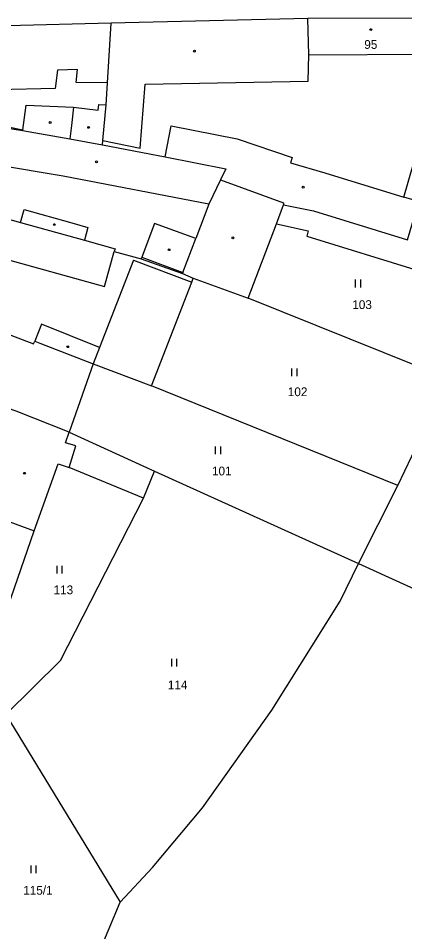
# Model space of a CAD drawing. Extents: x -757266 to -753360, y -1162585 to -1157740.
# Drawn here: x -754849.4 to -754774.6, y -1161564.9 to -1161387.9 of the extents above; entities that cross this region are included whole.
import ezdxf

# ---------------------------------------------------------------- set-up
doc = ezdxf.new("R2010")
doc.units = 0
for name, color, linetype in [('Hranice parcel', 7, 'Continuous'), ('Parcelní čísla', 7, 'Continuous'), ('Vnitřní kresba', 7, 'Continuous'), ('Značky budov', 7, 'Continuous'), ('Značky kultur', 7, 'Continuous')]:
    doc.layers.add(name, color=color, linetype=linetype)

msp = doc.modelspace()

# ---------------------------------------------------------------- linework, layer by layer
at = {"layer": 'Hranice parcel'}
for p, q in [((-754831.44, -1161388.87), (-754851.48, -1161389.41)), ((-754815.51, -1161438.28), (-754804.91, -1161442.15)), ((-754834.93, -1161454.85), (-754839.58, -1161468.12)), ((-754834.93, -1161454.85), (-754823.63, -1161459.13)), ((-754775.9, -1161478.46), (-754766.09, -1161457.71)), ((-754775.9, -1161478.46), (-754823.63, -1161459.13)), ((-754839.58, -1161468.12), (-754823.01, -1161475.64)), ((-754823.01, -1161475.64), (-754783.55, -1161493.55)), ((-754783.55, -1161493.55), (-754775.9, -1161478.46)), ((-754853.34, -1161507.43), (-754846.35, -1161487.24)), ((-754851.81, -1161522.78), (-754829.7, -1161559.15))]:
    msp.add_line(p, q, dxfattribs=at)
for points in [[(-754833.11, -1161412.42), (-754833.02, -1161411.63), (-754832.41, -1161404.7), (-754832.15, -1161400.43), (-754831.44, -1161388.87)], [(-754764.75, -1161387.93), (-754769.57, -1161387.94), (-754793.3, -1161387.99), (-754831.44, -1161388.87)], [(-754774, -1161430.85), (-754771.85, -1161423.45), (-754774.71, -1161422.57), (-754764.75, -1161387.93)], [(-754874.18, -1161404.22), (-754864.51, -1161406.22), (-754862.01, -1161406.8), (-754859.28, -1161407.33), (-754848.53, -1161409.54), (-754848.56, -1161409.7), (-754839.43, -1161411.31), (-754833.11, -1161412.42)], [(-754833.11, -1161412.42), (-754820.97, -1161414.8), (-754809.23, -1161417.11), (-754810.22, -1161419.21), (-754798.02, -1161423.66), (-754798.04, -1161424.08)], [(-754885.96, -1161417.51), (-754850.61, -1161427.05), (-754848.99, -1161427.5), (-754836.58, -1161430.92), (-754830.67, -1161432.6), (-754830.85, -1161433.13), (-754825.63, -1161434.52), (-754817.6, -1161437.39), (-754815.51, -1161438.28)], [(-754804.91, -1161442.15), (-754799.41, -1161427.77), (-754798.04, -1161424.08)], [(-754798.04, -1161424.08), (-754792.22, -1161425.25), (-754774, -1161430.85)], [(-754823.63, -1161459.13), (-754815.81, -1161439.03), (-754815.51, -1161438.28)], [(-754766.09, -1161457.71), (-754771.96, -1161455.36), (-754804.91, -1161442.15)], [(-754839.58, -1161468.12), (-754849.83, -1161464.05), (-754866.42, -1161458.29), (-754887.66, -1161450.79), (-754902.69, -1161445.56)], [(-754861.03, -1161445.45), (-754846.47, -1161451), (-754846.2, -1161450.46), (-754845.26, -1161450.85), (-754834.93, -1161454.85)], [(-754783.55, -1161493.55), (-754758.3, -1161505.04), (-754733.44, -1161455.58)], [(-754913.44, -1161464.2), (-754875.37, -1161476.44), (-754874.94, -1161476.6), (-754872.41, -1161477.54), (-754856.7, -1161483.39), (-754846.35, -1161487.24)], [(-754846.35, -1161487.24), (-754841.68, -1161474.25), (-754839.55, -1161474.98), (-754838.29, -1161470.78), (-754840.28, -1161470.15), (-754839.58, -1161468.12)], [(-754851.81, -1161522.78), (-754841.25, -1161512.32), (-754825.15, -1161480.88), (-754823.01, -1161475.64)], [(-754829.7, -1161559.15), (-754823.4, -1161552.42), (-754813.75, -1161540.89), (-754800.3, -1161521.95), (-754787.08, -1161500.81), (-754783.55, -1161493.55)], [(-754838.77, -1161589.54), (-754834.97, -1161573.46), (-754833.15, -1161567.45), (-754829.7, -1161559.15)]]:
    msp.add_lwpolyline(points, dxfattribs=at)
at = {"layer": 'Vnitřní kresba'}
for p, q in [((-754793.11, -1161395.01), (-754793.3, -1161387.99)), ((-754793.25, -1161400.09), (-754793.11, -1161395.01)), ((-754793.11, -1161395.01), (-754769.57, -1161394.91)), ((-754841.84, -1161397.98), (-754842.24, -1161401.51)), ((-754837.93, -1161397.85), (-754841.84, -1161397.98)), ((-754838.17, -1161400.35), (-754837.93, -1161397.85)), ((-754842.24, -1161401.51), (-754856.55, -1161401.91)), ((-754832.15, -1161400.43), (-754838.17, -1161400.35)), ((-754825.83, -1161413.06), (-754824.84, -1161400.71)), ((-754824.84, -1161400.71), (-754793.25, -1161400.09)), ((-754848.53, -1161409.54), (-754847.91, -1161404.75)), ((-754847.91, -1161404.75), (-754838.73, -1161405.17)), ((-754838.73, -1161405.17), (-754839.13, -1161408.67)), ((-754838.73, -1161405.17), (-754833.94, -1161405.76)), ((-754833.94, -1161405.76), (-754833.82, -1161404.61)), ((-754833.82, -1161404.61), (-754832.41, -1161404.7)), ((-754857.32, -1161408.21), (-754848.56, -1161409.7)), ((-754839.13, -1161408.67), (-754839.43, -1161411.31)), ((-754820.97, -1161414.8), (-754819.78, -1161408.79)), ((-754819.78, -1161408.79), (-754807.02, -1161411.28)), ((-754833.02, -1161411.63), (-754825.83, -1161413.06)), ((-754807.02, -1161411.28), (-754796.35, -1161414.91)), ((-754840.74, -1161418.49), (-754859.04, -1161415.47)), ((-754796.35, -1161414.91), (-754796.71, -1161415.95)), ((-754796.71, -1161415.95), (-754790.05, -1161417.86)), ((-754812.48, -1161423.96), (-754840.74, -1161418.49)), ((-754810.22, -1161419.21), (-754812.48, -1161423.96)), ((-754790.05, -1161417.86), (-754774.71, -1161422.57)), ((-754812.48, -1161423.96), (-754815.05, -1161430.58)), ((-754848.99, -1161427.5), (-754848.3, -1161425)), ((-754848.3, -1161425), (-754839.05, -1161427.53)), ((-754839.05, -1161427.53), (-754835.96, -1161428.45)), ((-754823.01, -1161427.66), (-754825.5, -1161434.18)), ((-754815.05, -1161430.58), (-754823.01, -1161427.66)), ((-754799.41, -1161427.77), (-754793.25, -1161429.09)), ((-754835.96, -1161428.45), (-754836.58, -1161430.92)), ((-754793.25, -1161429.09), (-754793.54, -1161430.16)), ((-754817.52, -1161437.17), (-754815.05, -1161430.58)), ((-754793.54, -1161430.16), (-754771.75, -1161436.84)), ((-754832.7, -1161439.89), (-754830.85, -1161433.13)), ((-754852.48, -1161434.43), (-754832.7, -1161439.89)), ((-754827.1, -1161434.76), (-754833.69, -1161451.68)), ((-754827.1, -1161434.76), (-754815.81, -1161439.03)), ((-754825.63, -1161434.52), (-754825.5, -1161434.18)), ((-754825.5, -1161434.18), (-754817.52, -1161437.17)), ((-754817.52, -1161437.17), (-754817.6, -1161437.39)), ((-754844.88, -1161447.2), (-754846.2, -1161450.46)), ((-754833.69, -1161451.68), (-754844.88, -1161447.2)), ((-754833.69, -1161451.68), (-754834.93, -1161454.85)), ((-754825.15, -1161480.88), (-754839.55, -1161474.98))]:
    msp.add_line(p, q, dxfattribs=at)
at = {"layer": 'Značky budov'}
for centre in [(-754781.1168, -1161390.1192), (-754815.3068, -1161394.2992), (-754843.2368, -1161408.1292), (-754835.7868, -1161409.0692), (-754834.2668, -1161415.7492), (-754794.2368, -1161420.6492), (-754842.4268, -1161427.8992), (-754807.8368, -1161430.4492), (-754820.2068, -1161432.7692), (-754839.8268, -1161451.5492), (-754848.2168, -1161476.0692)]:
    msp.add_circle(centre, 0.175, dxfattribs=at)
at = {"layer": 'Značky kultur'}
for p, q in [((-754784.091, -1161440.06), (-754784.091, -1161438.56)), ((-754783.09, -1161440.06), (-754783.09, -1161438.56)), ((-754796.411, -1161457.25), (-754796.411, -1161455.75)), ((-754795.41, -1161457.25), (-754795.41, -1161455.75)), ((-754811.211, -1161472.37), (-754811.211, -1161470.87)), ((-754810.21, -1161472.37), (-754810.21, -1161470.87)), ((-754841.891, -1161495.51), (-754841.891, -1161494.01)), ((-754840.89, -1161495.51), (-754840.89, -1161494.01)), ((-754819.671, -1161513.51), (-754819.671, -1161512.01)), ((-754818.67, -1161513.51), (-754818.67, -1161512.01)), ((-754846.921, -1161553.56), (-754846.921, -1161552.06)), ((-754845.92, -1161553.56), (-754845.92, -1161552.06))]:
    msp.add_line(p, q, dxfattribs=at)

# ---------------------------------------------------------------- texts
at = {"layer": 'Parcelní čísla'}
for s, p in [('95', (-754782.4, -1161393.86)), ('103', (-754784.72, -1161444.25)), ('102', (-754797.21, -1161461.13)), ('101', (-754811.89, -1161476.48)), ('113', (-754842.57, -1161499.5)), ('114', (-754820.44, -1161517.91)), ('115/1', (-754848.45, -1161557.7))]:
    msp.add_text(s, height=1.7, dxfattribs=at).set_placement(p)

doc.saveas('drawing.dxf')
